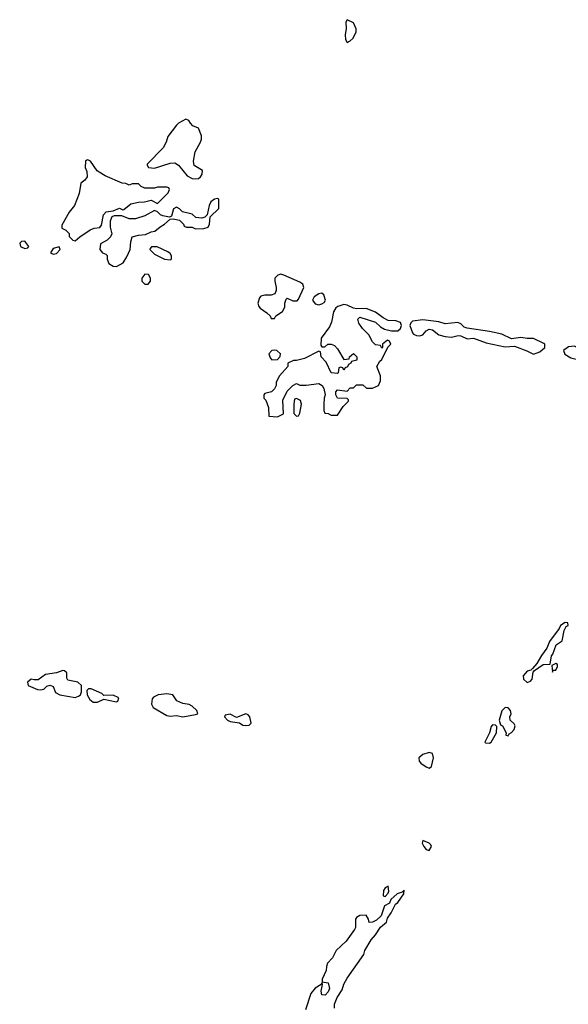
# Model space of a CAD drawing. Header units: inches. Extents: x 2769379 to 2883802, y 684208 to 828654.
# Tile 270 of 298: x 2836378 to 2839850, y 797570 to 803806. Entities that reach past the tile are written whole.
import ezdxf

# ---------------------------------------------------------------- set-up
doc = ezdxf.new("R2010")
doc.units = ezdxf.units.IN
doc.header["$MEASUREMENT"] = 0
doc.layers.add('C8739', color=7, linetype='Continuous')
doc.layers.add('C8830', color=7, linetype='Continuous')

msp = doc.modelspace()

# ---------------------------------------------------------------- linework, layer by layer
at = {"layer": 'C8739', "color": 2, "elevation": 2}
for points in [[(2839830, 799988), (2839801, 799970), (2839790.9, 799949.1), (2839730, 799868), (2839714.8, 799825.2), (2839680.7, 799779.3), (2839651.6, 799728.4), (2839623.6, 799696.4), (2839612.7, 799687.3), (2839590, 799679), (2839564.7, 799650), (2839566, 799630), (2839590, 799607.7), (2839610, 799616), (2839621.2, 799630), (2839627.3, 799672.7), (2839635.3, 799684.7), (2839690, 799722.8), (2839735.3, 799724.7), (2839743.2, 799776.8), (2839752.1, 799787.9), (2839773.6, 799846.4), (2839810, 799872), (2839822.7, 799937.3), (2839837.2, 799962.8), (2839848, 799970), (2839846, 799986)], [(2839770, 799728), (2839744.7, 799715.3), (2839750, 799674), (2839754.6, 799685.4), (2839770, 799687.3), (2839782, 799710), (2839782, 799722)], [(2836650, 799684), (2836610.7, 799669.3), (2836541.4, 799658.6), (2836494.4, 799625.6), (2836470, 799624), (2836450, 799628.7), (2836426.8, 799610), (2836431.3, 799590), (2836490, 799562.8), (2836510, 799561), (2836530, 799566), (2836550, 799584.7), (2836570.9, 799590.9), (2836590, 799582), (2836605.5, 799545.5), (2836632, 799530), (2836730, 799514), (2836750, 799521), (2836762, 799530), (2836768.7, 799550), (2836768, 799590), (2836746, 799610), (2836682, 799622), (2836676.4, 799636.4), (2836675.3, 799670), (2836662, 799682)], [(2836830, 799568), (2836812.7, 799567.3), (2836802, 799558), (2836804.7, 799530), (2836821.4, 799501.4), (2836843.5, 799483.5), (2836870, 799482.8), (2836910, 799502), (2836990, 799484.7), (2836998, 799490), (2837006, 799510), (2836970, 799528), (2836910, 799526), (2836898, 799538)], [(2837310, 799537), (2837254, 799530), (2837224.5, 799515.5), (2837215.3, 799504.7), (2837211.1, 799471.1), (2837222, 799450), (2837310, 799398.8), (2837330, 799394), (2837370, 799399.1), (2837410, 799390.8), (2837490, 799404.7), (2837506, 799410), (2837498, 799430), (2837470, 799458), (2837450, 799468), (2837410, 799475.3), (2837372.9, 799492.9), (2837348, 799530)], [(2837810, 799409), (2837750, 799386), (2837710, 799408), (2837678, 799402), (2837674, 799390), (2837692, 799370), (2837710, 799361), (2837768, 799352), (2837790, 799338.8), (2837810, 799334.8), (2837830, 799338), (2837842, 799350), (2837834, 799390), (2837824, 799404)], [(2839450, 799449), (2839430, 799428), (2839411.3, 799370), (2839420.7, 799340.7), (2839432.7, 799332.7), (2839456, 799290), (2839454, 799274), (2839470, 799271.3), (2839476.2, 799283.8), (2839490, 799290.6), (2839507, 799310), (2839513.4, 799333.4), (2839507, 799347), (2839481.2, 799370), (2839479, 799390), (2839489, 799410), (2839484, 799430), (2839470, 799448.7)], [(2839370, 799339), (2839361, 799330), (2839351.3, 799288.7), (2839322, 799230), (2839326, 799226), (2839350, 799224), (2839362, 799230), (2839395.3, 799290), (2839398, 799330), (2839390, 799338)], [(2838970, 799165.2), (2838928.5, 799151.5), (2838904, 799130), (2838904.9, 799110), (2838916.7, 799096.7), (2838950, 799073.4), (2838970, 799066), (2838984, 799076), (2838997.2, 799130), (2838990, 799158)], [(2838930, 798608), (2838924, 798590), (2838934.8, 798570), (2838950, 798551), (2838970, 798544.7), (2838984, 798570), (2838979.3, 798579.3), (2838968.7, 798590)], [(2838710, 798318), (2838690, 798308), (2838681, 798290), (2838678, 798258), (2838690, 798252), (2838710, 798274), (2838713.6, 798286.4)]]:
    msp.add_lwpolyline(points, close=True, dxfattribs=at)
msp.add_lwpolyline([(2838370, 797546), (2838369.6, 797570), (2838386, 797614), (2838419.1, 797660.9), (2838430, 797698), (2838450, 797734.8), (2838554.9, 797885.1), (2838562.9, 797910), (2838601.7, 797978.3), (2838630, 798010.7), (2838661, 798059), (2838699.3, 798090), (2838704.5, 798115.5), (2838729.3, 798150), (2838756.6, 798203.4), (2838770, 798214.8), (2838808.7, 798270), (2838810, 798293.2), (2838798.8, 798281.2), (2838766, 798270), (2838726.8, 798233.2), (2838718, 798210), (2838686.8, 798193.2), (2838664.9, 798130), (2838636.1, 798103.9), (2838610, 798089.2), (2838590, 798088), (2838585.2, 798110), (2838570, 798135.3), (2838530, 798132.7), (2838510, 798119), (2838504, 798110), (2838503.5, 798056.5), (2838496.8, 798043.2), (2838444, 797970), (2838380.7, 797910), (2838356.7, 797863.3), (2838326, 797830), (2838318.8, 797810), (2838316.8, 797783.2), (2838291.3, 797730), (2838292.7, 797712.7), (2838330, 797706), (2838339.5, 797670), (2838330, 797649.3), (2838311.7, 797628.3), (2838290, 797629.3), (2838286, 797654), (2838294.6, 797694.6), (2838290, 797706), (2838284.7, 797695.3), (2838248.6, 797671.4), (2838221.4, 797638.6), (2838186, 797534)], dxfattribs=at)
at = {"layer": 'C8830', "color": 2, "elevation": 2}
for points in [[(2838450, 803806), (2838442, 803790), (2838444.7, 803750), (2838438, 803710), (2838439.6, 803679.6), (2838450, 803662), (2838470, 803672), (2838488, 803690), (2838508, 803730), (2838507.3, 803747.3), (2838490, 803786)], [(2837430, 803175.3), (2837382, 803150), (2837370, 803138), (2837314.4, 803065.6), (2837304, 803030), (2837286, 802994), (2837184.7, 802890), (2837184.7, 802884.7), (2837194, 802870), (2837230, 802866), (2837330, 802898), (2837359.6, 802899.6), (2837383.6, 802883.6), (2837438, 802818), (2837470, 802801), (2837490, 802798), (2837510, 802801), (2837522, 802810), (2837532.9, 802827.1), (2837534, 802850), (2837482.7, 802882.7), (2837477.2, 802910), (2837489.2, 802970), (2837522, 803030), (2837528.7, 803050), (2837528.7, 803070), (2837510, 803118), (2837474.6, 803134.6), (2837458, 803150), (2837448.4, 803168.4)], [(2836810, 802918), (2836803.6, 802916.4), (2836794, 802910), (2836792, 802870), (2836803.6, 802843.6), (2836804.7, 802810), (2836791.1, 802788.9), (2836764.7, 802770), (2836754, 802706), (2836724.7, 802630), (2836690, 802588), (2836643.6, 802503.6), (2836645.4, 802485.4), (2836670, 802472), (2836690.9, 802450.9), (2836692, 802432), (2836714, 802410), (2836730, 802404.7), (2836758, 802430), (2836824.7, 802475.3), (2836850, 802484.7), (2836886, 802490), (2836896.4, 802503.6), (2836908, 802570), (2836926, 802590), (2836970, 802596), (2837010, 802611.3), (2837030, 802602), (2837036.4, 802603.6), (2837080.2, 802639.8), (2837130, 802651.3), (2837168.4, 802651.6), (2837210, 802662), (2837250, 802642), (2837318, 802710), (2837326, 802730), (2837322, 802742), (2837310, 802746), (2837250, 802746), (2837230, 802738), (2837170, 802738), (2837146, 802750), (2837130, 802766), (2837090, 802766), (2837070, 802758), (2837050, 802768), (2837026, 802770), (2836918, 802818), (2836880.2, 802840.2), (2836868.9, 802848.9), (2836826, 802910)], [(2837630, 802674), (2837610, 802668.7), (2837587.1, 802652.9), (2837576, 802630), (2837564.7, 802570), (2837550, 802555.3), (2837530, 802548.7), (2837493.6, 802553.6), (2837470, 802574), (2837409.2, 802589.2), (2837390, 802608), (2837370, 802618), (2837351.6, 802608.4), (2837338.8, 802561.2), (2837325.4, 802554.6), (2837283.3, 802563.3), (2837269.6, 802569.6), (2837250, 802589), (2837230, 802598), (2837170, 802562.7), (2837110, 802543.7), (2837070, 802545.2), (2837024, 802564), (2836976, 802564), (2836962, 802558), (2836951, 802530), (2836950.8, 802510), (2836951, 802491), (2836962, 802450), (2836952, 802430), (2836931.1, 802408.9), (2836890, 802386), (2836884.7, 802350), (2836902, 802330), (2836922, 802322), (2836931.6, 802311.6), (2836932, 802290), (2836942.8, 802262.8), (2836970, 802246), (2836990, 802242.8), (2837032.9, 802267.1), (2837056.5, 802303.5), (2837077.2, 802350), (2837080.2, 802399.8), (2837088.9, 802431.1), (2837130, 802442), (2837174.6, 802445.4), (2837210, 802462), (2837234, 802466), (2837266.3, 802493.7), (2837295.3, 802510), (2837330, 802542), (2837350, 802544.7), (2837390, 802536), (2837414, 802510), (2837418, 802498), (2837432.7, 802492.7), (2837470, 802492), (2837490, 802482), (2837543.6, 802483.6), (2837570, 802492), (2837579, 802510), (2837583.1, 802556.9), (2837639, 802610), (2837638, 802670)], [(2836410, 802404), (2836390, 802402), (2836378, 802390), (2836382, 802370), (2836387.1, 802367.1), (2836410, 802356), (2836430, 802362), (2836435.3, 802370)], [(2836627.3, 802367.3), (2836590, 802357.2), (2836572, 802330), (2836590, 802321), (2836610, 802326), (2836634, 802350)], [(2837247.3, 802367.3), (2837212.7, 802367.3), (2837203.6, 802356.4), (2837202, 802350), (2837230, 802322), (2837294, 802290), (2837330, 802284.7), (2837338, 802290), (2837338, 802310), (2837330, 802326), (2837316.4, 802336.4)], [(2837170, 802194), (2837151, 802170), (2837151, 802150), (2837170, 802131), (2837190, 802131), (2837205.2, 802150), (2837205.2, 802170), (2837192.3, 802192.3)], [(2838030, 802194), (2838011.1, 802188.9), (2837992, 802170), (2837992, 802150), (2838002, 802110), (2838002, 802090), (2837992, 802070), (2837970, 802061.2), (2837930, 802061.2), (2837904, 802056), (2837895.3, 802044.7), (2837886, 802010), (2837891.3, 801990), (2837899.8, 801979.8), (2837942, 801950), (2837962, 801930), (2837970, 801914), (2837990, 801914), (2837998, 801930), (2838042, 801958), (2838055.3, 801984.7), (2838055.3, 802010), (2838064, 802036), (2838070, 802042), (2838105.4, 802025.4), (2838134, 802026), (2838143.1, 802036.9), (2838175.3, 802110), (2838168.7, 802130), (2838150, 802144), (2838050, 802189)], [(2838290, 802074), (2838270, 802068.7), (2838242, 802050), (2838231.3, 802030), (2838246.8, 802006.8), (2838270, 802001), (2838290, 802006), (2838304.7, 802015.3), (2838314, 802030), (2838303.1, 802063.1)], [(2838430, 802002), (2838391.1, 801988.9), (2838379.6, 801980.4), (2838364, 801956), (2838350.5, 801889.5), (2838339.1, 801860.9), (2838284.7, 801790), (2838283.6, 801743.6), (2838290, 801734), (2838310, 801734), (2838328.4, 801751.6), (2838350, 801752), (2838370, 801742), (2838390, 801722), (2838430, 801654), (2838462, 801658), (2838466, 801670), (2838490, 801692), (2838512, 801670), (2838511.1, 801648.9), (2838478, 801642), (2838474, 801630), (2838458, 801622), (2838452.7, 801607.3), (2838438, 801602), (2838430, 801586), (2838422, 801602), (2838410, 801606), (2838398, 801602), (2838394, 801570), (2838390, 801566), (2838348.9, 801568.9), (2838316.4, 801636.4), (2838286, 801670), (2838282, 801702), (2838270, 801706), (2838179.8, 801660.2), (2838130, 801648), (2838110, 801648), (2838074, 801630), (2838074, 801610), (2838022, 801550), (2838002, 801510), (2838002, 801490), (2837991.1, 801468.9), (2837970.9, 801449.1), (2837930, 801438), (2837922, 801430), (2837922, 801410), (2837936, 801396), (2837952, 801350), (2837954, 801294), (2838010, 801291.3), (2838048, 801310), (2838043.1, 801396.9), (2838070, 801454), (2838106, 801490), (2838130, 801502), (2838151.6, 801491.6), (2838190, 801491.3), (2838270, 801502), (2838292, 801490), (2838302, 801470), (2838312, 801430), (2838304.7, 801410), (2838302, 801370), (2838302, 801330), (2838310, 801314), (2838330, 801312), (2838350, 801302), (2838390, 801302), (2838424, 801356), (2838458, 801390), (2838458, 801398), (2838450, 801406), (2838390, 801408), (2838378, 801430), (2838378, 801450), (2838390, 801462), (2838450, 801454), (2838470, 801474), (2838490, 801474), (2838510, 801494), (2838550, 801494), (2838572, 801472), (2838590, 801471.3), (2838610, 801471.3), (2838648, 801490), (2838660.4, 801519.6), (2838662, 801550), (2838638, 801610), (2838656.4, 801643.6), (2838670, 801654), (2838707.3, 801732.7), (2838726, 801750), (2838718, 801770), (2838704.7, 801775.3), (2838674, 801750), (2838674, 801730), (2838670, 801726), (2838662, 801742), (2838630, 801746), (2838610, 801766), (2838588, 801810), (2838548, 801850), (2838524.7, 801884.7), (2838518, 801910), (2838530, 801922), (2838630, 801891.3), (2838661.4, 801861.4), (2838686.4, 801846.4), (2838730, 801834.8), (2838770, 801836), (2838788.7, 801850), (2838794, 801870), (2838788.4, 801888.4), (2838758, 801898), (2838710, 801901.2), (2838678, 801918), (2838630, 801953.2), (2838570, 801977.2), (2838510, 801974), (2838490, 801979), (2838450, 801999)], [(2838930, 801906), (2838863.4, 801896.6), (2838853.2, 801886.8), (2838846, 801870), (2838863.7, 801823.7), (2838870, 801814.8), (2838890, 801806), (2838910, 801802.8), (2838929.4, 801810.6), (2838950, 801836), (2838970, 801846), (2838990, 801841), (2839030.9, 801810.9), (2839070, 801798.8), (2839110, 801794.8), (2839153.6, 801806.4), (2839170, 801804), (2839210, 801785.5), (2839250, 801788.2), (2839330, 801759.1), (2839450, 801734), (2839510, 801737.3), (2839587.9, 801707.9), (2839630, 801686.8), (2839670, 801703), (2839700.9, 801730), (2839700.9, 801750), (2839695.8, 801755.8), (2839630, 801787), (2839590, 801786.6), (2839550, 801792.3), (2839490, 801785.2), (2839430, 801815.1), (2839351.6, 801831.6), (2839210, 801852), (2839190, 801859.3), (2839170, 801879), (2839150, 801889.2), (2839070, 801879.3), (2839030, 801892.7)], [(2837990, 801713.2), (2837974, 801710), (2837954, 801690), (2837963.6, 801663.6), (2837972.7, 801652.7), (2838010, 801654), (2838027.3, 801672.7), (2838028, 801690), (2838006, 801710)], [(2838130, 801406), (2838118, 801402), (2838112, 801370), (2838112.7, 801312.7), (2838130, 801294), (2838142, 801298), (2838150, 801314), (2838162, 801370), (2838154.6, 801394.6)]]:
    msp.add_lwpolyline(points, close=True, dxfattribs=at)
msp.add_lwpolyline([(2840000, 801712.1), (2839950, 801715.6), (2839908, 801728), (2839890, 801738), (2839850, 801735.1), (2839818.8, 801710), (2839827.9, 801687.9), (2839864.7, 801664.7), (2839960.9, 801640.9), (2840000, 801637.9)], dxfattribs=at)

doc.saveas('drawing.dxf')
